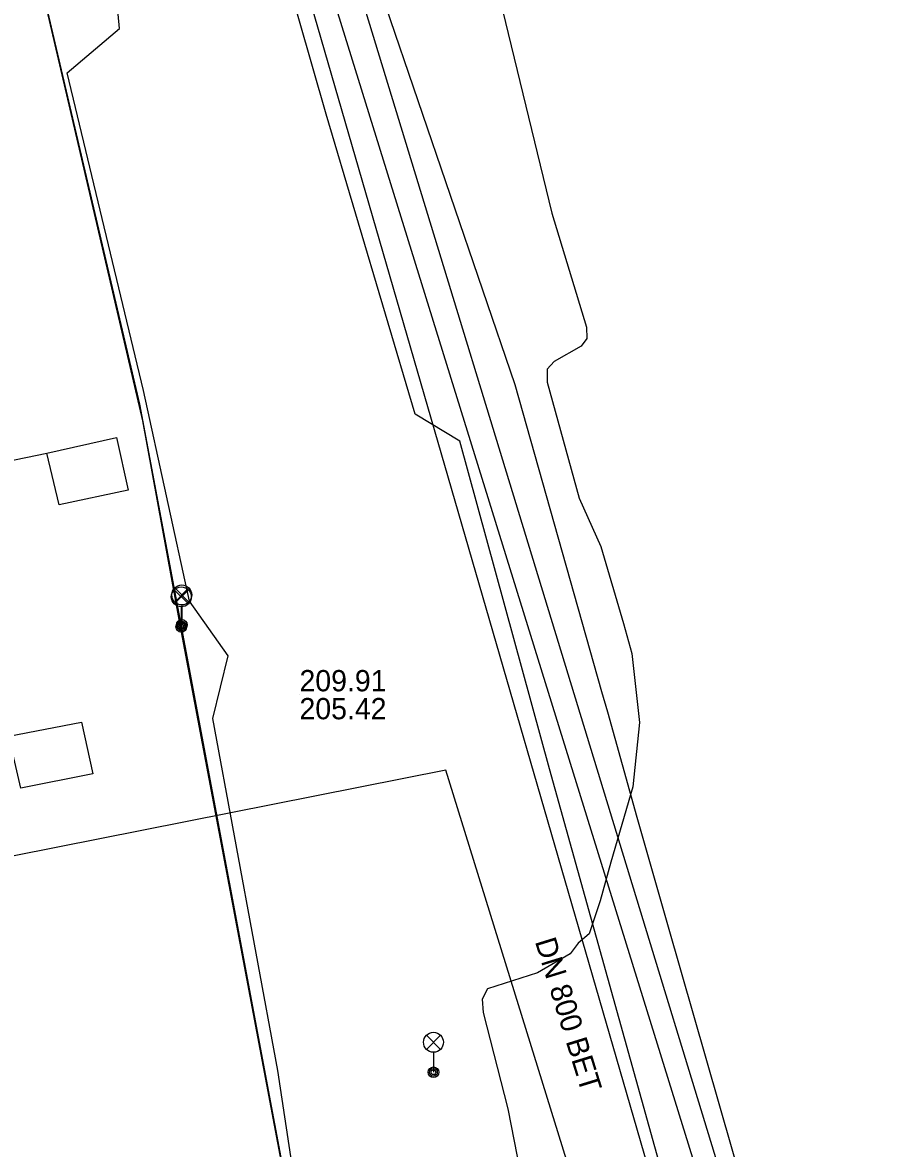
# Model space of a CAD drawing. Extents: x -595540 to -593988, y -1160850 to -1159202.
# Drawn here: x -595381.95 to -595349.21, y -1160673.67 to -1160631.35 of the extents above; entities that cross this region are included whole.
import ezdxf

# ---------------------------------------------------------------- set-up
doc = ezdxf.new("R2010")
doc.units = 0
for name, color, linetype in [('BKOM_kabel koordinační_optický', 7, 'Continuous'), ('BVK-JEDNOTNA_popisy', 7, 'Continuous'), ('BVK-JEDNOTNA_trasa sítě', 7, 'Continuous'), ('BVK-VODOVOD_trasa sítě', 7, 'Continuous'), ('CETIN_kabel podzemní', 7, 'Continuous'), ('INNOGY-NTL_trasa sítě', 7, 'Continuous'), ('INNOGY-STL_trasa sítě', 7, 'Continuous'), ('QUANTCOM_kabel', 7, 'Continuous'), ('TSB_kabel VO', 7, 'Continuous'), ('TSB_lampy VO', 7, 'Continuous')]:
    doc.layers.add(name, color=color, linetype=linetype)

msp = doc.modelspace()

# ---------------------------------------------------------------- linework, layer by layer
at = {"layer": 'BKOM_kabel koordinační_optický'}
for points in [[(-595380.27, -1160633.24), (-595378.3, -1160631.57), (-595378.66, -1160627.81), (-595380.07, -1160622.04), (-595381.26, -1160621.3), (-595384.27, -1160612.41), (-595388.57, -1160610.38), (-595389.73, -1160605.59), (-595391.19, -1160601.59), (-595391.9, -1160599.42), (-595392.22, -1160598.23), (-595393.54, -1160596.87)], [(-595368.89, -1160781.86), (-595367.73, -1160778.64), (-595365.5, -1160764.11), (-595364.99, -1160747.83), (-595365.54, -1160746.32), (-595361.36, -1160742.32), (-595361.87, -1160740.96), (-595360.16, -1160739.49), (-595363.44, -1160727.92), (-595367.68, -1160714.03), (-595369.28, -1160698.11), (-595368.17, -1160693.47), (-595370.65, -1160682.01), (-595372.35, -1160670.73), (-595374.79, -1160657.51), (-595374.22, -1160655.15), (-595375.67, -1160653.1), (-595377.4, -1160645.18), (-595380.27, -1160633.24)], [(-595389.68, -1160649.31), (-595389.174, -1160649.207), (-595388.58, -1160649.09), (-595381.03, -1160647.54), (-595378.42, -1160646.95), (-595377.98, -1160648.93), (-595380.57, -1160649.48), (-595381.03, -1160647.54)], [(-595387.101, -1160659.178), (-595386.51, -1160658.97), (-595382.46, -1160658.17), (-595379.73, -1160657.64), (-595379.31, -1160659.59), (-595382.01, -1160660.12), (-595382.46, -1160658.17)]]:
    msp.add_lwpolyline(points, dxfattribs=at)
at = {"layer": 'BVK-JEDNOTNA_popisy'}
msp.add_line((-595371.537, -1160656.61), (-595371.537, -1160656.61), dxfattribs=at)
at = {"layer": 'BVK-JEDNOTNA_trasa sítě'}
msp.add_line((-595357.59, -1160686.7), (-595366.04, -1160659.45), dxfattribs=at)
msp.add_lwpolyline([(-595366.04, -1160659.45), (-595385.56, -1160663.321), (-595396.214, -1160665.434)], dxfattribs=at)
at = {"layer": 'BVK-VODOVOD_trasa sítě'}
for points in [[(-595370.468, -1160704.744), (-595370.741, -1160703.744), (-595370.065, -1160702.716), (-595351.252, -1160697.257), (-595350.275, -1160694.928), (-595374.855, -1160615.612), (-595373.94, -1160615.336), (-595371.837, -1160614.769)], [(-595371.988, -1160704.004), (-595370.659, -1160703.628), (-595350.307, -1160697.837), (-595349.207, -1160695.889), (-595350.663, -1160691.135), (-595371.85, -1160621.73)]]:
    msp.add_lwpolyline(points, dxfattribs=at)
at = {"layer": 'CETIN_kabel podzemní'}
for points in [[(-595378.28, -1160625.22), (-595370.73, -1160623.6), (-595363.44, -1160644.95)], [(-595363.44, -1160644.95), (-595360.18, -1160656.49)], [(-595360.18, -1160656.49), (-595359.96, -1160657.26)], [(-595359.96, -1160657.26), (-595358.85, -1160661.21), (-595357.68, -1160665.34), (-595350.99, -1160688.66), (-595351.01, -1160688.98)]]:
    msp.add_lwpolyline(points, dxfattribs=at)
at = {"layer": 'INNOGY-NTL_trasa sítě'}
msp.add_lwpolyline([(-595392.29, -1160713.66), (-595391.78, -1160712.81), (-595391.169, -1160711.763), (-595391.08, -1160711.61), (-595390.62, -1160710.84), (-595389.81, -1160710.56), (-595351.48, -1160698.37), (-595374.59, -1160618.59), (-595374.98, -1160617.04), (-595376.36, -1160612.52), (-595376.56, -1160612.21), (-595376.96, -1160612.24), (-595378.92, -1160612.81), (-595414.64, -1160624.38)], dxfattribs=at)
at = {"layer": 'INNOGY-STL_trasa sítě'}
msp.add_lwpolyline([(-595364.56, -1160701.68), (-595364.45, -1160701.4), (-595362.95, -1160697.76), (-595362.75, -1160697.26), (-595362.37, -1160697.13), (-595356.7, -1160695.25), (-595355.72, -1160694.92), (-595352.5, -1160693.85), (-595357.33, -1160676.66), (-595362.14, -1160659.4), (-595365.51, -1160647.08), (-595367.19, -1160646.07), (-595370.53, -1160634.8), (-595374.08, -1160622.42), (-595373.24, -1160620.7), (-595374.4, -1160616.96)], dxfattribs=at)
at = {"layer": 'QUANTCOM_kabel'}
for points in [[(-595363.91, -1160630.89), (-595362.05, -1160638.51), (-595360.75, -1160642.8), (-595360.74, -1160643.23), (-595360.95, -1160643.51), (-595361.96, -1160644.09), (-595362.22, -1160644.38), (-595362.22, -1160644.86), (-595361.02, -1160649.23), (-595360.21, -1160651.04), (-595359.36, -1160653.93), (-595359.04, -1160655.06), (-595358.76, -1160657.66), (-595359, -1160660.08), (-595359.83, -1160662.9)], [(-595359.83, -1160662.9), (-595360.23, -1160664.36), (-595360.65, -1160665.6), (-595361.06, -1160665.95), (-595361.36, -1160666.35), (-595362.59, -1160667.07), (-595364.47, -1160667.66), (-595364.67, -1160668.06), (-595364.63, -1160668.56), (-595363.71, -1160672.18), (-595363.13, -1160675.12)]]:
    msp.add_lwpolyline(points, dxfattribs=at)
at = {"layer": 'TSB_kabel VO'}
for points in [[(-595475.888, -1160372.871), (-595477.322, -1160377.57), (-595479.46, -1160378.61), (-595490.26, -1160382.12), (-595470.48, -1160431.58), (-595465.993, -1160443.276), (-595449.904, -1160483.964), (-595447.55, -1160489.04), (-595433.665, -1160524.876), (-595425.09, -1160546.12), (-595416.386, -1160566.271), (-595409.37, -1160581.87), (-595404.88, -1160593.47), (-595398.89, -1160612.37), (-595394.888, -1160630.669), (-595381.85, -1160627.34), (-595377.55, -1160645.69), (-595370.81, -1160681.62), (-595368, -1160707.44), (-595363.14, -1160706.51), (-595357.289, -1160726.656), (-595356.615, -1160726.463)], [(-595356.615, -1160726.463), (-595357.289, -1160726.656), (-595363.14, -1160706.51), (-595368, -1160707.44), (-595370.81, -1160681.62), (-595375.97, -1160654.26), (-595377.42, -1160646.32), (-595381.85, -1160627.34), (-595394.943, -1160630.614)]]:
    msp.add_lwpolyline(points, dxfattribs=at)
at = {"layer": 'TSB_lampy VO'}
for p, q in [((-595376.245, -1160653.2), (-595375.715, -1160652.67)), ((-595376.245, -1160652.67), (-595375.715, -1160653.2)), ((-595376.245, -1160653.2), (-595375.715, -1160652.67)), ((-595376.245, -1160652.67), (-595375.715, -1160653.2)), ((-595376.227, -1160653.128), (-595375.697, -1160652.598)), ((-595376.227, -1160652.598), (-595375.697, -1160653.128)), ((-595376.227, -1160653.128), (-595375.697, -1160652.598)), ((-595376.227, -1160652.598), (-595375.697, -1160653.128)), ((-595376.227, -1160653.128), (-595375.697, -1160652.598)), ((-595376.227, -1160652.598), (-595375.697, -1160653.128)), ((-595375.98, -1160653.31), (-595375.98, -1160654.06)), ((-595375.98, -1160653.31), (-595375.98, -1160654.06)), ((-595375.962, -1160653.238), (-595375.962, -1160653.988)), ((-595375.962, -1160653.238), (-595375.962, -1160653.988)), ((-595375.962, -1160653.238), (-595375.962, -1160653.988)), ((-595366.765, -1160669.94), (-595366.235, -1160669.41)), ((-595366.765, -1160669.41), (-595366.235, -1160669.94)), ((-595366.765, -1160669.94), (-595366.235, -1160669.41)), ((-595366.765, -1160669.41), (-595366.235, -1160669.94)), ((-595366.5, -1160670.05), (-595366.5, -1160670.8)), ((-595366.5, -1160670.05), (-595366.5, -1160670.8))]:
    msp.add_line(p, q, dxfattribs=at)
for centre, radius in [((-595375.98, -1160652.935), 0.375), ((-595375.98, -1160652.935), 0.375), ((-595375.962, -1160652.863), 0.375), ((-595375.962, -1160652.863), 0.375), ((-595375.962, -1160652.863), 0.375), ((-595375.962, -1160653.988), 0.2), ((-595375.962, -1160653.988), 0.2), ((-595375.962, -1160653.988), 0.2), ((-595375.98, -1160654.06), 0.2), ((-595375.98, -1160654.06), 0.2), ((-595375.98, -1160654.06), 0.145), ((-595375.98, -1160654.06), 0.145), ((-595375.962, -1160653.988), 0.145), ((-595375.962, -1160653.988), 0.145), ((-595375.962, -1160653.988), 0.145), ((-595375.98, -1160654.06), 0.0876), ((-595375.98, -1160654.06), 0.0876), ((-595375.962, -1160653.988), 0.0876), ((-595375.962, -1160653.988), 0.0876), ((-595375.962, -1160653.988), 0.0876), ((-595366.5, -1160669.675), 0.375), ((-595366.5, -1160669.675), 0.375), ((-595366.5, -1160670.8), 0.2), ((-595366.5, -1160670.8), 0.2), ((-595366.5, -1160670.8), 0.145), ((-595366.5, -1160670.8), 0.145), ((-595366.5, -1160670.8), 0.0876), ((-595366.5, -1160670.8), 0.0876)]:
    msp.add_circle(centre, radius, dxfattribs=at)

# ---------------------------------------------------------------- texts
at = {"layer": 'BVK-JEDNOTNA_popisy'}
for s, p in [('209.91', (-595371.537, -1160656.485)), ('205.42', (-595371.537, -1160657.535))]:
    msp.add_text(s, height=0.8, dxfattribs=at).set_placement(p)
msp.add_text('DN 800 BET', height=0.8, rotation=287.1664, dxfattribs=at).set_placement((-595362.693, -1160665.881))

doc.saveas('drawing.dxf')
